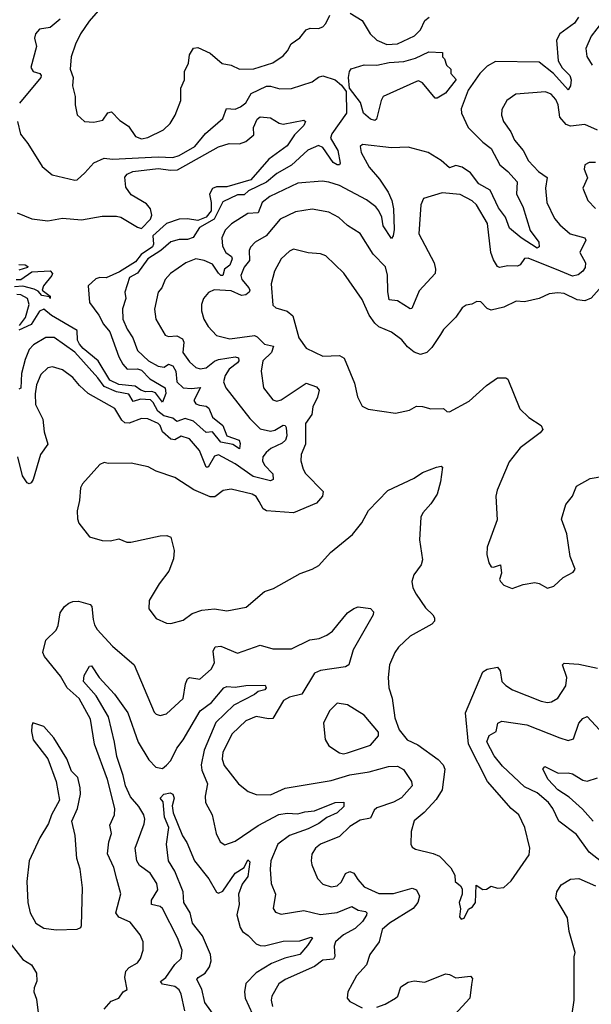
# Model space of a CAD drawing. Extents: x 1268547 to 1425625, y 515768 to 616754.
# Tile 412 of 507: x 1368519 to 1371266, y 582246 to 586973. Entities that reach past the tile are written whole.
import ezdxf

# ---------------------------------------------------------------- set-up
doc = ezdxf.new("R2010")
doc.units = 0

msp = doc.modelspace()

# ---------------------------------------------------------------- linework, layer by layer
at = {"layer": '0CON10XD'}
for points in [[(1368919.3, 587040.7), (1368853.4, 586966.6), (1368811.5, 586905), (1368788.1, 586855), (1368766.9, 586795), (1368761.1, 586735), (1368776.5, 586695), (1368773.3, 586655), (1368786.5, 586605), (1368786.5, 586565), (1368795.6, 586515.6), (1368830.8, 586485), (1368875, 586480.5), (1368919, 586491), (1368943.3, 586526.7), (1368960.2, 586530.2), (1368999.7, 586489.7), (1369042.5, 586462.5), (1369075, 586411.5), (1369105, 586401.1), (1369135, 586407.5), (1369210, 586445), (1369241.9, 586475), (1369266.7, 586515), (1369294.2, 586585), (1369293.1, 586645), (1369310.6, 586685), (1369311.9, 586725), (1369330, 586765), (1369335.8, 586805), (1369355, 586836.2), (1369375, 586839.2), (1369435, 586812.2), (1369492.6, 586762.6), (1369535.3, 586755.3), (1369575, 586735.4), (1369645, 586736.5), (1369735, 586766.7), (1369785, 586800), (1369806, 586824), (1369823.1, 586856.9), (1369864.6, 586885.4), (1369895, 586924.4), (1369915, 586931.9), (1369955, 586930.5), (1369975, 586939.4), (1369990, 586955), (1370008.6, 586995)], [(1371204, 586986), (1371185, 586956.6), (1371113.6, 586905), (1371098.6, 586875), (1371106.7, 586775), (1371125, 586741.6), (1371161.7, 586705), (1371168.7, 586685), (1371166.2, 586656.2), (1371155, 586636.9), (1371083.8, 586715), (1371015, 586768.8), (1370805, 586771.9), (1370765, 586750.3), (1370729.7, 586715), (1370674.6, 586635), (1370640.8, 586545), (1370641.8, 586525), (1370673.8, 586455), (1370744.6, 586385), (1370784.5, 586354.5), (1370825.6, 586275.6), (1370864.8, 586244.8), (1370909.6, 586195), (1370905.9, 586135), (1370936.4, 586076.4), (1370971.5, 585961.5), (1371013.3, 585905), (1371015, 585882.5), (1371005, 585875.5), (1370928.3, 585925), (1370872.3, 585972.3), (1370853.8, 586025), (1370819.1, 586069.1), (1370778.9, 586155), (1370725, 586184.5), (1370685, 586237.2), (1370645, 586264.8), (1370615, 586272.9), (1370585, 586262.2), (1370545, 586296.5), (1370481.1, 586335), (1370385, 586361.8), (1370305, 586357.4), (1370165.9, 586374.1), (1370155.7, 586364.3), (1370159.4, 586335), (1370198.2, 586265), (1370248, 586208), (1370290.3, 586145), (1370307.6, 586105), (1370314.7, 586065.3), (1370318.2, 585965), (1370314.1, 585935.9), (1370305, 585922), (1370265, 585983.1), (1370258.8, 586025), (1370245, 586056.1), (1370230, 586075), (1370185, 586108.9), (1370055, 586177.4), (1370005, 586193.7), (1369972.4, 586197.6), (1369855, 586187.5), (1369720.9, 586125), (1369685, 586095.5), (1369665, 586046.2), (1369615, 586043.1), (1369536.8, 585993.2), (1369506.9, 585963.1), (1369490.8, 585925), (1369493.7, 585885), (1369510.2, 585855), (1369536.2, 585836.2), (1369539.5, 585825), (1369528.5, 585795), (1369503, 585775), (1369494.5, 585745.5), (1369485, 585745.3), (1369475, 585755.8), (1369445, 585799.6), (1369405, 585817.1), (1369365, 585824.6), (1369317.5, 585805), (1369244.4, 585755), (1369218.9, 585725), (1369201.5, 585685), (1369185.4, 585664.6), (1369166.3, 585583.7), (1369172.7, 585535), (1369217.9, 585457.9), (1369235, 585452.1), (1369275, 585455.7), (1369301.5, 585441.5), (1369307.4, 585425), (1369303.9, 585375), (1369335, 585330.5), (1369365, 585302.7), (1369386.7, 585296.7), (1369415, 585301.9), (1369455, 585334.3), (1369475, 585342.2), (1369555, 585354.7), (1369570, 585350), (1369572.4, 585335), (1369565.9, 585325), (1369525, 585295.8), (1369505.8, 585265), (1369499.1, 585235), (1369510, 585205), (1369625, 585059.1), (1369675, 585008.5), (1369725, 584997.4), (1369745, 585001.8), (1369785, 585026.1), (1369795, 585024.3), (1369799.3, 585015), (1369802.3, 584975), (1369796.2, 584953.8), (1369780.1, 584939.9), (1369726.1, 584915), (1369704.1, 584895), (1369688.2, 584875), (1369685.4, 584855), (1369695, 584833.6), (1369735, 584792.5), (1369737.1, 584765), (1369725, 584758.4), (1369640.4, 584780.4), (1369555, 584840.5), (1369475, 584884.2), (1369455, 584878.2), (1369425, 584824.4), (1369415, 584824.4), (1369383, 584905), (1369335, 584960), (1369295, 584974.1), (1369265, 584956.1), (1369245, 584958.3), (1369205.2, 584995), (1369195, 585024.3), (1369185, 585033.6), (1369135, 585056.2), (1369105, 585058.2), (1369045, 585035.7), (1369025, 585037.1), (1369010.1, 585050.1), (1368975.7, 585105.7), (1368848.3, 585178.3), (1368806.3, 585216.4), (1368775, 585255.5), (1368725, 585292.7), (1368676.9, 585306.9), (1368655, 585302.2), (1368620.3, 585269.7), (1368600.5, 585220.5), (1368593.2, 585176.8), (1368594.8, 585124.8), (1368630.9, 585055), (1368637.5, 584995), (1368654.5, 584935), (1368619.1, 584885), (1368584.2, 584765), (1368575, 584748.8), (1368565, 584744), (1368555, 584748.8), (1368533.4, 584783.4), (1368510.8, 584875)], [(1368713.2, 586975), (1368665, 586936.1), (1368615, 586928.2), (1368596, 586905), (1368590.7, 586885), (1368599.6, 586845), (1368573.5, 586743.5), (1368584.5, 586725), (1368615.4, 586715), (1368622.5, 586705), (1368621.1, 586695), (1368518.3, 586571.7)], [(1370106.9, 587005), (1370165, 586968.9), (1370203.9, 586905), (1370235, 586874.7), (1370283.7, 586853.7), (1370335, 586856.7), (1370416.7, 586895), (1370444.4, 586925), (1370465, 586968.9), (1370486, 586985)], [(1371319.5, 586965), (1371265, 586894), (1371240, 586835), (1371244.2, 586795.8), (1371269.5, 586755)], [(1370225, 586489.6), (1370205, 586494.8), (1370171.6, 586525), (1370156.9, 586575), (1370103.8, 586643.8), (1370098.4, 586695), (1370104.2, 586725), (1370112.6, 586737.4), (1370173.6, 586756.4), (1370235, 586754), (1370295, 586767.6), (1370365, 586772), (1370420.9, 586789.1), (1370485, 586819.4), (1370550, 586815), (1370550, 586795), (1370560, 586785), (1370570, 586755), (1370590, 586735), (1370590, 586715), (1370616.7, 586686.7), (1370565, 586621.1), (1370525, 586595.8), (1370515, 586596.2), (1370455, 586670), (1370435, 586678.8), (1370425, 586676.7), (1370265.8, 586604.2), (1370255.6, 586584.4), (1370233.8, 586496.2), (1370225, 586489.6)], [(1368508.8, 586485), (1368523, 586423), (1368558.8, 586378.8), (1368627.8, 586267.8), (1368675, 586228.6), (1368785, 586202), (1368795.6, 586204.4), (1368832.1, 586237.9), (1368875, 586286), (1368925, 586308.8), (1368965, 586304), (1369185, 586314.5), (1369255, 586312.1), (1369285, 586320.5), (1369360, 586365), (1369412.6, 586427.4), (1369495, 586498.5), (1369512.6, 586547.4), (1369555, 586543.5), (1369580.8, 586555), (1369605, 586574.6), (1369631.1, 586618.9), (1369705, 586653.3), (1369725, 586653.7), (1369768.7, 586641.3), (1369825, 586642.7), (1369924.2, 586675), (1369955, 586697.9), (1369975, 586703.8), (1370035, 586683.9), (1370065, 586658), (1370087.8, 586627.8), (1370090, 586525), (1370019.5, 586425), (1370012.9, 586405), (1370048, 586345), (1370059.1, 586285), (1370055, 586276), (1370045, 586275.6), (1370025, 586288.2), (1369975, 586359.5), (1369955, 586368.6), (1369903.5, 586346.5), (1369824.6, 586275), (1369755, 586234.8), (1369705, 586192.8), (1369618.5, 586151.5), (1369597, 586133), (1369565, 586132.1), (1369495, 586098.6), (1369454.1, 586015.9), (1369383.6, 585975), (1369352.7, 585927.3), (1369325, 585918.1), (1369285, 585918), (1369245, 585905.9), (1369197.1, 585865), (1369135.2, 585825), (1369085, 585756.9), (1369047.5, 585735), (1369024.6, 585665), (1369029.2, 585635), (1369013.4, 585585), (1369015.3, 585535), (1369035, 585487.8), (1369063.6, 585445), (1369084.8, 585384.8), (1369137.7, 585335), (1369185, 585309), (1369213.8, 585305), (1369235, 585319.1), (1369255, 585311.1), (1369270.2, 585285), (1369274.4, 585235), (1369304.6, 585205), (1369345, 585202.1), (1369387.8, 585207.8), (1369356.2, 585145), (1369365, 585129.5), (1369383, 585123), (1369415, 585116.8), (1369427.8, 585107.8), (1369446.2, 585065), (1369494.8, 585025), (1369515, 584975.4), (1369573.5, 584955), (1369578.5, 584938.5), (1369575, 584913.2), (1369543.2, 584933.2), (1369484.9, 584944.9), (1369445, 584994.4), (1369415, 584991.8), (1369355, 585045.6), (1369315, 585058.3), (1369275, 585044.3), (1369255, 585059.2), (1369211.4, 585071.4), (1369183.2, 585093.2), (1369160.6, 585135), (1369147.4, 585147.4), (1369099.1, 585150.9), (1369065, 585139.2), (1369043.9, 585175), (1368985, 585186.7), (1368925, 585211.2), (1368895, 585253.2), (1368785, 585376.7), (1368685, 585446.6), (1368645, 585446.9), (1368585, 585412.1), (1368565, 585390), (1368545, 585341.5), (1368528.5, 585275), (1368525, 585203.8), (1368515, 585198.5)], [(1371295, 586442.3), (1371235, 586470.3), (1371165, 586462.2), (1371145, 586469.6), (1371114.7, 586504.8), (1371106.5, 586565), (1371095, 586590), (1371072.5, 586615), (1371045, 586626.5), (1370903.3, 586615), (1370860, 586585), (1370835, 586542.5), (1370834.3, 586515), (1370844.4, 586485), (1370878.9, 586435), (1370896.9, 586395), (1370938.9, 586345), (1370963.3, 586295), (1371011.8, 586245), (1371053.1, 586215), (1371045.5, 586165), (1371051.8, 586095), (1371089.1, 586019.1), (1371115, 585987.5), (1371164.4, 585945), (1371234, 585925), (1371239.4, 585915), (1371210, 585855), (1371238.4, 585805), (1371236.1, 585783.9), (1371224.6, 585765), (1371202.2, 585747.8), (1371175, 585741.9), (1371116.8, 585765), (1370961.6, 585828.4), (1370944, 585826), (1370923.3, 585796.7), (1370910.8, 585789.2), (1370865, 585792), (1370825, 585782.9), (1370815, 585788.5), (1370795, 585820.5), (1370783.6, 585855), (1370766.2, 585995), (1370714.2, 586084.3), (1370693, 586103), (1370635, 586133.6), (1370548.6, 586141.4), (1370460, 586115), (1370445.9, 586084.1), (1370437.5, 585945), (1370510.6, 585805), (1370517.2, 585775), (1370514.6, 585755), (1370439.1, 585670.9), (1370403.2, 585586.8), (1370395, 585585.6), (1370335, 585622.8), (1370295, 585628.6), (1370288.7, 585668.7), (1370287, 585747), (1370277, 585787), (1370217.6, 585847.6), (1370155.8, 585945.8), (1370095, 585985.6), (1370052.8, 586022.7), (1370005, 586048.2), (1369925, 586062.9), (1369845, 586051.2), (1369771.5, 586015), (1369704.1, 585935.9), (1369650.9, 585905), (1369628.6, 585881.4), (1369622.4, 585865), (1369623.2, 585816.8), (1369597.6, 585785), (1369581.9, 585745), (1369586.7, 585725), (1369621, 585685), (1369625.2, 585675), (1369621.2, 585665), (1369605, 585652.1), (1369585, 585648.6), (1369535, 585670.6), (1369453.8, 585676.2), (1369426.3, 585663.7), (1369402.9, 585635), (1369392.2, 585605), (1369393.3, 585575), (1369404.4, 585535), (1369425, 585500), (1369465, 585456.5), (1369529.5, 585440.5), (1369647.1, 585457.1), (1369660.8, 585450.8), (1369695, 585415.3), (1369739.5, 585405), (1369729, 585375), (1369687.3, 585335), (1369680, 585285), (1369691.1, 585205), (1369735, 585148.1), (1369755, 585141.8), (1369775, 585147.9), (1369895, 585228.5), (1369945, 585210.4), (1369958, 585195), (1369950, 585160), (1369927.8, 585115), (1369922.5, 585077.5), (1369892.5, 585035), (1369891.8, 584935), (1369872.2, 584885), (1369870.8, 584855), (1369880.8, 584815), (1369892.5, 584795), (1369977.4, 584707.4), (1369974.3, 584685), (1369945, 584651.2), (1369835, 584605.3), (1369704.8, 584614.8), (1369689.2, 584625), (1369670.6, 584659.4), (1369655, 584683.5), (1369635.8, 584695), (1369535, 584719.2), (1369497.2, 584712.8), (1369457.1, 584682.9), (1369435, 584682.2), (1369356.2, 584716.2), (1369265, 584774.3), (1369175, 584805.8), (1369136.8, 584826.8), (1369054.3, 584844.3), (1368945, 584842), (1368925, 584846.7), (1368905, 584837.5), (1368821.2, 584745), (1368810.8, 584725), (1368807.5, 584665), (1368796.2, 584615), (1368796.4, 584576.4), (1368803.3, 584555), (1368855, 584490), (1368915, 584473.3), (1368955, 584470.8), (1368995, 584480.8), (1369034.2, 584464.2), (1369054.1, 584464.1), (1369195, 584495.4), (1369226.3, 584496.3), (1369245, 584488.8), (1369261.2, 584425), (1369258, 584385), (1369236.2, 584325), (1369189.2, 584265), (1369142, 584185), (1369140, 584145), (1369175, 584098), (1369225, 584075.8), (1369245, 584074), (1369305, 584090), (1369348.7, 584121.3), (1369395, 584138.1), (1369455, 584144.4), (1369515, 584134.4), (1369607.6, 584152.4), (1369695, 584227.1), (1369738, 584242), (1369866.4, 584313.6), (1369925, 584334.2), (1369956.8, 584353.2), (1370012, 584415), (1370118.1, 584501.9), (1370162.8, 584557.2), (1370195, 584617.1), (1370288.1, 584711.9), (1370415, 584772.5), (1370455, 584799.4), (1370522.5, 584825), (1370545, 584830), (1370550, 584825), (1370541.1, 584755), (1370524.4, 584695), (1370495, 584649.2), (1370455.7, 584605), (1370446.9, 584585), (1370440, 584475), (1370455, 584380), (1370448.6, 584355), (1370412.6, 584307.4), (1370402.5, 584275), (1370407.8, 584245), (1370423.5, 584215), (1370468.8, 584148.8), (1370504.2, 584115), (1370511.7, 584101.7), (1370511.4, 584085), (1370499.4, 584070.6), (1370395, 584013.5), (1370339.6, 583960.4), (1370321.4, 583935), (1370296, 583875), (1370290, 583815), (1370293.1, 583765), (1370309.6, 583715), (1370321.4, 583621.4), (1370343, 583563), (1370381.2, 583515), (1370431.7, 583491.8), (1370530.5, 583420.5), (1370554.4, 583395), (1370561.9, 583375), (1370549.4, 583275), (1370520.8, 583229.2), (1370462.8, 583167.3), (1370413.8, 583126.2), (1370399.4, 583075), (1370398, 583015), (1370405, 583000), (1370421.1, 582991.1), (1370505, 582970), (1370536.2, 582956.2), (1370590.9, 582900.9), (1370610, 582865), (1370611.2, 582835), (1370636.7, 582815), (1370645, 582800), (1370645.8, 582775), (1370630, 582735), (1370636.4, 582703.6), (1370632.5, 582665), (1370640, 582655), (1370655, 582660), (1370675, 582702.5), (1370695, 582713.8), (1370709.2, 582735), (1370712.5, 582817.5), (1370745, 582796.2), (1370761.7, 582798.3), (1370785, 582813.3), (1370815, 582803.3), (1370845, 582806.7), (1370881.3, 582838.7), (1370966.9, 582963.1), (1370970, 582995), (1370945.5, 583095), (1370917.1, 583155), (1370880.6, 583185), (1370767.5, 583315), (1370675.3, 583495), (1370660.7, 583645), (1370745, 583841.4), (1370765.6, 583854.4), (1370815, 583863.8), (1370827.2, 583847.2), (1370835.4, 583795.4), (1370855, 583775.6), (1370886.3, 583756.3), (1371025, 583701.1), (1371055.6, 583694.4), (1371075, 583697.5), (1371105, 583716), (1371143.3, 583775), (1371147.3, 583815), (1371127.5, 583875), (1371135, 583884), (1371205, 583879.1), (1371295, 583859.4)], [(1368508, 586045), (1368577.1, 586017.1), (1368655, 586007.7), (1368725, 586020), (1368817.1, 586012.9), (1368915, 586029.6), (1368985, 586030.5), (1369005.8, 586025), (1369085, 585976.3), (1369105, 585970.2), (1369147, 586015), (1369153.7, 586035), (1369148.2, 586065), (1369128.8, 586088.8), (1369055, 586132.7), (1369028.5, 586168.5), (1369025, 586216.4), (1369035, 586230.7), (1369062.7, 586245), (1369185, 586259.4), (1369245, 586250), (1369277.5, 586252.5), (1369475, 586362), (1369525, 586378.8), (1369575, 586377.5), (1369605, 586387.5), (1369645, 586420), (1369642.5, 586455), (1369660, 586495), (1369675, 586507.5), (1369725, 586502.5), (1369765.8, 586475.8), (1369785, 586470.8), (1369885, 586490), (1369892.5, 586485), (1369884, 586465), (1369839.1, 586420.9), (1369805, 586367.5), (1369716.4, 586303.6), (1369630, 586205), (1369515, 586170.3), (1369465, 586170), (1369445, 586162.7), (1369432, 586135), (1369440, 586095), (1369440, 586055), (1369415, 586025.4), (1369375, 586009.5), (1369325, 586017.1), (1369285.2, 586014.8), (1369225, 585994.7), (1369158.4, 585935), (1369162.2, 585895), (1369157.4, 585882.6), (1369102.4, 585845), (1369075, 585810), (1368998.1, 585761.9), (1368935, 585732.9), (1368905, 585734.8), (1368885, 585729.4), (1368848.9, 585695), (1368854.6, 585615), (1368898.8, 585555), (1368921.3, 585511.3), (1368952.1, 585475), (1368995.4, 585355), (1369015, 585318.4), (1369035.9, 585295.9), (1369085, 585297.3), (1369105, 585291), (1369145, 585248.7), (1369217.9, 585205), (1369221.9, 585178.1), (1369205, 585136.7), (1369171.7, 585181.7), (1369155, 585188.6), (1369123.7, 585186.3), (1369101.5, 585195)], [(1371285, 586287.1), (1371255, 586287.5), (1371234.4, 586275.6), (1371230.6, 586255), (1371246.9, 586213.1), (1371224.4, 586165), (1371248.1, 586105), (1371285, 586066)], [(1371316.7, 585693.3), (1371265, 585636.2), (1371235, 585623.3), (1371197.9, 585627.9), (1371135, 585658.5), (1371105, 585661.9), (1371063.2, 585656.8), (1371015.7, 585634.3), (1370945, 585618), (1370905, 585622), (1370845, 585592.2), (1370785, 585578.1), (1370765, 585585.8), (1370735, 585618), (1370715, 585620), (1370692.3, 585607.7), (1370665, 585602.5), (1370645, 585589.2), (1370614.6, 585545.4), (1370555, 585486), (1370541.2, 585461.2), (1370500, 585400), (1370475, 585375.7), (1370445, 585365.7), (1370415, 585376.9), (1370382.4, 585402.4), (1370355, 585435.6), (1370305, 585473.1), (1370245, 585497.8), (1370225.3, 585515.3), (1370199.1, 585555), (1370165, 585629.2), (1370076, 585756), (1369989.5, 585839.5), (1369965, 585849.4), (1369905, 585853.1), (1369835, 585870.8), (1369815, 585862), (1369775, 585824.3), (1369744.1, 585765.9), (1369727.5, 585705), (1369735, 585602.5), (1369749.4, 585589.4), (1369805, 585573.5), (1369830.9, 585550.9), (1369860.6, 585445), (1369895, 585395.7), (1369975, 585358.1), (1370055, 585360), (1370077.9, 585347.9), (1370127.3, 585227.3), (1370142.7, 585162.7), (1370165, 585117.5), (1370193.9, 585103.9), (1370325, 585084), (1370391.7, 585098.3), (1370425, 585117.5), (1370455, 585116.2), (1370495, 585104.3), (1370556.1, 585106.1), (1370571.7, 585091.7), (1370585, 585090), (1370678, 585142), (1370762.7, 585217.3), (1370815, 585253.8), (1370855, 585253.8), (1370865, 585246.7), (1370921.9, 585105), (1370965, 585062.9), (1371025.4, 585025.4), (1371032, 585005), (1371020.3, 584989.7), (1370923, 584917), (1370870.3, 584849.7), (1370812.5, 584715), (1370807.5, 584685), (1370812.5, 584572.5), (1370765, 584440), (1370763.8, 584405), (1370773.8, 584365), (1370785, 584346.7), (1370795, 584343.8), (1370830, 584355), (1370833.8, 584315), (1370823.8, 584285), (1370830, 584275), (1370845, 584258.8), (1370885, 584242.5), (1370938.8, 584261.2), (1370995, 584271.2), (1371015, 584266.7), (1371055, 584243.3), (1371085, 584252.9), (1371130, 584295), (1371179.1, 584320.9), (1371188, 584335), (1371164, 584395), (1371148.6, 584505), (1371122.5, 584575), (1371142.5, 584645), (1371175.4, 584684.6), (1371195, 584733.8), (1371260, 584770), (1371325, 584782.2)], [(1368515, 585797.5), (1368546.4, 585796.4), (1368558.3, 585788.3), (1368557, 585783), (1368515, 585770)], [(1368502.5, 585725), (1368525, 585725.4), (1368577.3, 585762.7), (1368665, 585767.5), (1368676.2, 585755), (1368674.3, 585745), (1368633.1, 585695), (1368627.5, 585675), (1368665, 585645.8), (1368665.5, 585634.5), (1368663, 585643), (1368625, 585648.1), (1368608.9, 585668.9), (1368589.5, 585679.5), (1368533.7, 585693.7), (1368495, 585691.1)], [(1368519.1, 585505), (1368547.3, 585542.7), (1368564.6, 585605), (1368556.1, 585635), (1368525, 585651.8), (1368505, 585653)], [(1369101.5, 585195), (1369073.6, 585213.6), (1368995, 585221.1), (1368952.8, 585242.8), (1368895.9, 585335), (1368823.7, 585393.7), (1368806.1, 585415), (1368797.8, 585435), (1368795, 585480.9), (1368672.7, 585552.7), (1368635, 585583.9), (1368615, 585573), (1368575, 585510.3), (1368515, 585482)], [(1368925, 582222.5), (1368959.5, 582260.5), (1368995.6, 582274.4), (1369016.7, 582305), (1369035, 582317.5), (1369024, 582374), (1369029.3, 582405), (1369045, 582422.9), (1369085.7, 582445), (1369100, 582465), (1369113.1, 582505), (1369112.2, 582545), (1369098.5, 582578.5), (1369050.4, 582640.4), (1368995, 582664.6), (1368981.2, 582685), (1369005.4, 582775.4), (1368986.4, 582846.4), (1368971.7, 582901.7), (1368941.5, 582968.5), (1368947.5, 583025), (1368960.4, 583065), (1368951.8, 583105), (1368975.4, 583155), (1368977.2, 583185), (1368941.6, 583325), (1368879.5, 583495), (1368859.7, 583615), (1368805, 583714.5), (1368747.6, 583765), (1368715, 583820.4), (1368638.5, 583915), (1368631.1, 583935), (1368645, 583994), (1368695, 584042), (1368704.5, 584065), (1368714.6, 584125.4), (1368734.2, 584155), (1368755, 584171.4), (1368775, 584180), (1368801.7, 584181.7), (1368857.5, 584165), (1368866, 584155), (1368872.8, 584092.8), (1368878, 584068), (1368892.2, 584045), (1368965, 583964.4), (1369070, 583875), (1369165, 583648.8), (1369175, 583638), (1369195, 583632.5), (1369225, 583640.8), (1369305, 583714.4), (1369315.3, 583785), (1369325, 583808.1), (1369335, 583814.5), (1369385, 583806.2), (1369439.6, 583855), (1369454.7, 583885), (1369448.5, 583941.5), (1369458.5, 583961.5), (1369485, 583964.7), (1369565, 583932.1), (1369675, 583970), (1369735, 583952.3), (1369825, 583952.5), (1369913.8, 583995), (1369957.6, 584002.4), (1369995, 584017.9), (1370022.6, 584037.4), (1370048.8, 584071.2), (1370095, 584125.8), (1370125, 584146.7), (1370145, 584153.3), (1370205, 584146.7), (1370219.3, 584129.3), (1370218, 584115), (1370122, 583948), (1370100.6, 583875), (1370084.6, 583865.4), (1369965, 583848.9), (1369935, 583834.8), (1369875.3, 583735), (1369815, 583720.4), (1369787.3, 583705), (1369735, 583617.8), (1369715, 583616.2), (1369655, 583627.9), (1369605, 583607.3), (1369540.4, 583545), (1369495, 583456), (1369492.4, 583422.4), (1369502.2, 583392.2), (1369570.8, 583305), (1369617.2, 583267.2), (1369655, 583252.5), (1369725, 583251.8), (1369795, 583282.7)], [(1369313.5, 582213.5), (1369295.4, 582295), (1369285.4, 582315), (1369265, 582330.9), (1369205, 582342.3), (1369196.4, 582355), (1369221.1, 582375), (1369265, 582437.1), (1369294.5, 582465), (1369300, 582505), (1369278.2, 582565), (1369205.2, 582705.2), (1369195, 582716), (1369152.5, 582725), (1369152.7, 582745), (1369182.5, 582795), (1369178.2, 582825), (1369146.2, 582875), (1369095, 582912.3), (1369081.8, 582935), (1369074, 582996), (1369117.6, 583112.4), (1369121.3, 583135), (1369116.5, 583155), (1369092.5, 583195), (1369051.5, 583241.5), (1369027.2, 583295), (1369017, 583345), (1368986.6, 583435), (1368975.6, 583505), (1368945.4, 583625.4), (1368886.9, 583726.9), (1368826.6, 583795), (1368828.9, 583825), (1368855, 583868.8), (1368865, 583870), (1368900.4, 583815), (1368974.4, 583734.4), (1369039.1, 583645), (1369089.2, 583505), (1369140.1, 583420.1), (1369173.7, 583383.7), (1369205, 583378.5), (1369225, 583393.1), (1369245, 583416.2), (1369274.9, 583475.1), (1369305.3, 583515), (1369385.8, 583654.2), (1369440.4, 583695), (1369500.6, 583765), (1369515, 583771.8), (1369555, 583767.7), (1369605, 583775.6), (1369698.7, 583778.7), (1369703.3, 583765), (1369696.7, 583755), (1369665, 583747.8), (1369647.1, 583732.9), (1369548.2, 583681.8), (1369461.9, 583598.1), (1369405.3, 583465.3), (1369391, 583395), (1369395, 583370), (1369421.9, 583305), (1369410.3, 583245), (1369411.8, 583215), (1369443.6, 583155), (1369463.1, 583065), (1369482, 583025), (1369505, 583011.4), (1369555, 583029.6), (1369665.1, 583104.9), (1369765, 583157.5), (1369805, 583162.6), (1369855, 583160), (1369889.6, 583170.4), (1369935, 583173.9), (1370035, 583214.3), (1370076.1, 583216.1), (1370076.6, 583195), (1370045, 583164.8), (1369995, 583142.5), (1369956.2, 583113.8), (1369905, 583088.6), (1369815, 583055.7), (1369760, 583015), (1369726.2, 582935), (1369722.1, 582895), (1369728.2, 582825), (1369749.1, 582775), (1369737.1, 582705), (1369747.8, 582687.8), (1369775, 582678.5), (1369885, 582695.3), (1369965, 582677.3), (1370045, 582685.7), (1370115, 582714.7), (1370145, 582698.4), (1370180.7, 582690.7), (1370187.5, 582685), (1370186, 582674), (1370166, 582644), (1370131, 582609), (1370075, 582578.8), (1370036.8, 582545), (1370029.7, 582525), (1370033.5, 582475), (1370027, 582463), (1369975, 582458.2), (1369935, 582426.9), (1369795, 582365.4), (1369765, 582343.5), (1369730.9, 582285), (1369728.2, 582265), (1369734.6, 582235)], [(1370075, 583448.1), (1370095, 583452.5), (1370205, 583490), (1370243.3, 583535), (1370242.5, 583552.5), (1370175, 583634.2), (1370095, 583682.9), (1370045, 583690.8), (1370007.5, 583655), (1369979.2, 583595), (1369987.3, 583517.3), (1370005, 583486.2), (1370055, 583453.1), (1370075, 583448.1)], [(1371351.2, 582901.2), (1371256, 582976), (1371195, 583060.6), (1371108.8, 583125), (1371080.8, 583185), (1371059.2, 583215), (1371005, 583260.5), (1370945, 583289.3), (1370839, 583389), (1370799, 583439), (1370764.2, 583505.8), (1370775, 583535.7), (1370809.2, 583555), (1370815.7, 583595), (1370835, 583605.5), (1370955, 583587.9), (1371114.3, 583525), (1371155, 583512.5), (1371180.4, 583519.6), (1371205, 583595.6), (1371225, 583617.8), (1371245, 583627.1), (1371325, 583540.8)], [(1368695, 582603.8), (1368795, 582606), (1368813.3, 582615), (1368815.9, 582624.1), (1368821.8, 582805), (1368810, 582895), (1368793.8, 582945), (1368786.1, 583056.1), (1368770.6, 583125), (1368797.8, 583185), (1368811.1, 583255), (1368810.6, 583285), (1368798, 583335), (1368768.8, 583365), (1368746.2, 583425), (1368683.8, 583525), (1368635, 583578.8), (1368583.3, 583596.7), (1368577, 583583), (1368576.7, 583555), (1368583.8, 583515), (1368653.9, 583423.9), (1368694, 583315), (1368710.8, 583225), (1368672, 583155), (1368657, 583113), (1368615.6, 583044.4), (1368565.6, 582935), (1368553.6, 582835), (1368557.7, 582735), (1368570.4, 582685), (1368597.5, 582635), (1368635, 582611.2), (1368695, 582603.8)], [(1369795, 583282.7), (1370015, 583319.7), (1370105, 583348), (1370197.6, 583362.4), (1370291.8, 583388.2), (1370335, 583389.6), (1370362.6, 583372.6), (1370401.1, 583315), (1370405.5, 583295), (1370352.9, 583237.1), (1370315, 583215.4), (1370235, 583189.2), (1370222.3, 583177.7), (1370205, 583138.9), (1370155, 583129.1), (1370105, 583099.7), (1370055, 583051.8), (1369964.2, 583015), (1369940.6, 582995), (1369923.3, 582966.7), (1369919.1, 582935), (1369923.5, 582915), (1369949.8, 582849.8), (1369975, 582823.1), (1370015, 582808.9), (1370045, 582814.4), (1370065, 582834.4), (1370085, 582872.9), (1370105, 582882.8), (1370125.2, 582875.2), (1370144.1, 582844.1), (1370175, 582810.4), (1370245, 582777.8), (1370315, 582777.8), (1370405, 582802.5), (1370425.7, 582795), (1370440.5, 582765), (1370432.7, 582735), (1370408.9, 582705), (1370296.7, 582635), (1370261.5, 582605), (1370246.4, 582545), (1370200.8, 582485), (1370185.5, 582435), (1370137.8, 582382.2), (1370095.7, 582305), (1370092.9, 582275), (1370105, 582258.6), (1370165, 582228.1)], [(1371275.2, 583125.2), (1371223, 583183), (1371159.6, 583239.6), (1371104.7, 583275), (1371058.1, 583325), (1371032.9, 583375), (1371042.7, 583387.3), (1371106.2, 583356.2), (1371155, 583357.7), (1371175, 583352.9), (1371225, 583322.1), (1371245, 583317.8), (1371295, 583333.1)], [(1369487.6, 582145), (1369409.3, 582255), (1369395, 582318.2), (1369370.7, 582365), (1369376.4, 582375), (1369411.2, 582395), (1369430.8, 582425), (1369438.9, 582455), (1369436.7, 582485), (1369398.3, 582575), (1369349.2, 582635), (1369338.8, 582685), (1369307.2, 582735), (1369304.6, 582785), (1369264.8, 582884.8), (1369233.8, 582935), (1369224.7, 583015), (1369235.4, 583095), (1369215.3, 583144.7), (1369208.2, 583218.2), (1369193.8, 583235), (1369212, 583255), (1369241.7, 583261.7), (1369255, 583254), (1369261.5, 583235), (1369252.2, 583197.8), (1369256.7, 583165), (1369300.8, 583055), (1369321.9, 583021.9), (1369359.6, 582935), (1369428.6, 582848.6), (1369465, 582784.2), (1369475, 582778.6), (1369495, 582788.9), (1369553.8, 582875), (1369597.4, 582902.6), (1369615, 582940), (1369625, 582930), (1369615, 582858.6), (1369587.8, 582822.2), (1369570.9, 582775), (1369573.1, 582725), (1369563.3, 582675), (1369578.8, 582615), (1369590.3, 582595), (1369616.6, 582576.6), (1369655, 582536.2), (1369675, 582528), (1369695, 582526.7), (1369785, 582548.7), (1369865, 582550.5), (1369918.1, 582568.1), (1369925.7, 582565), (1369902.3, 582527.7), (1369864.5, 582485), (1369793, 582467), (1369728.6, 582441.4), (1369655, 582397.3), (1369605, 582345.7), (1369599.2, 582305), (1369602.1, 582275), (1369637.7, 582197.7)], [(1371165.8, 582145), (1371182.9, 582265), (1371183, 582473), (1371187.8, 582495), (1371159.4, 582595), (1371150.6, 582660.6), (1371094.3, 582755.7), (1371100.6, 582785), (1371120.9, 582819.1), (1371165, 582846), (1371205, 582849.2), (1371285, 582814)], [(1368449.2, 582569.2), (1368535, 582461.4), (1368575.5, 582435), (1368600.5, 582395), (1368602.5, 582357.5), (1368588.6, 582325), (1368587.1, 582305), (1368600, 582270), (1368608.4, 582205)], [(1370235, 582231.8), (1370275, 582246.4), (1370325, 582275.7), (1370335.5, 582285), (1370350.7, 582329.3), (1370385, 582352.4), (1370415, 582358.9), (1370465, 582352.3), (1370565, 582392.3), (1370585, 582389.5), (1370615, 582373.1), (1370685, 582380), (1370695, 582370), (1370689.4, 582340.6), (1370681.4, 582275), (1370607.5, 582195)]]:
    msp.add_lwpolyline(points, dxfattribs=at)

doc.saveas('drawing.dxf')
